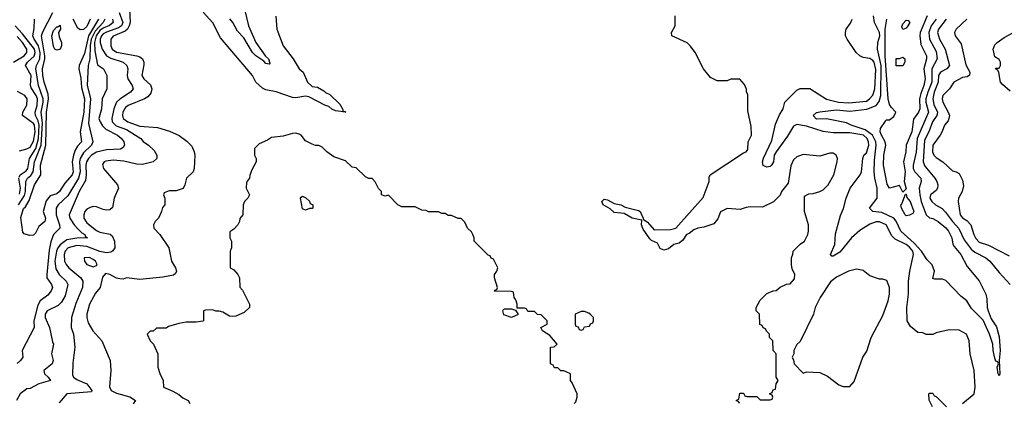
# Model space of a CAD drawing. Header units: inches. Extents: x 2348341 to 2479810, y 460419 to 613669.
# Tile 637 of 656: x 2426706 to 2432642, y 592238 to 594547. Entities that reach past the tile are written whole.
import ezdxf

# ---------------------------------------------------------------- set-up
doc = ezdxf.new("R2010")
doc.units = ezdxf.units.IN
doc.header["$MEASUREMENT"] = 0
doc.layers.add('C4529', color=7, linetype='Continuous')
doc.layers.add('C4539', color=7, linetype='Continuous')

msp = doc.modelspace()

# ---------------------------------------------------------------- linework, layer by layer
at = {"layer": 'C4529', "color": 2}
for points, elevation in [([(2427181.1, 594550), (2427120.5, 594450), (2427097.7, 594342.3), (2427064.6, 594270), (2427063.6, 594250), (2427074.9, 594194.9), (2427078.2, 594138.2), (2427096.9, 594070), (2427092.8, 593990), (2427070.3, 593870.3), (2427079.1, 593810), (2427055.6, 593784.4), (2427040.5, 593759.5), (2427030.2, 593729.8), (2427022.6, 593690), (2427028, 593630), (2427021.6, 593610), (2426978.7, 593561.3), (2426946, 593510), (2426930, 593497.2), (2426890, 593484), (2426865.2, 593454.8), (2426847.3, 593390), (2426861.6, 593350), (2426858, 593330), (2426821.7, 593298.3), (2426802, 593258), (2426790, 593246), (2426764.5, 593244.5), (2426734, 593254), (2426724.7, 593264.7), (2426714, 593354), (2426730, 593406.8), (2426742, 593418), (2426763.3, 593456.7), (2426795.1, 593550), (2426834, 593610), (2426831.8, 593670), (2426863.7, 593790), (2426868.1, 593990), (2426880.7, 594070), (2426877.2, 594097.2), (2426853.1, 594170), (2426845.3, 594210), (2426843.5, 594250), (2426858.6, 594310), (2426858.6, 594330), (2426838.5, 594450), (2426846.4, 594473.6), (2426906.9, 594590)], 50), ([(2427305.3, 594590), (2427327.6, 594530), (2427318.9, 594510), (2427302.4, 594497.6), (2427230, 594472.9), (2427210, 594461), (2427199.6, 594450), (2427191.6, 594430), (2427191.8, 594410), (2427202.6, 594370), (2427229.3, 594329.3), (2427254.6, 594314.6), (2427330.2, 594290.2), (2427351.6, 594271.6), (2427357.1, 594250), (2427354, 594210), (2427357.6, 594190), (2427384, 594150), (2427390.8, 594130), (2427374.8, 594110), (2427310, 594067.8), (2427290, 594049.4), (2427274.3, 594010), (2427261.1, 593950), (2427263.7, 593930), (2427286.8, 593906.8), (2427350, 593883.6), (2427436, 593830), (2427450, 593811.3), (2427482, 593790), (2427516.9, 593756.9), (2427532, 593730), (2427532, 593710), (2427510.7, 593689.3), (2427446, 593674), (2427410, 593675.1), (2427333.4, 593693.4), (2427270, 593699.1), (2427226, 593694), (2427216, 593690), (2427205.8, 593674.2), (2427210.6, 593650), (2427296, 593550), (2427301, 593530), (2427276, 593470), (2427266.4, 593413.6), (2427250, 593399), (2427230, 593397.2), (2427210, 593400.9), (2427170, 593418), (2427150, 593419.5), (2427130, 593414.5), (2427110, 593403.7), (2427099.3, 593390), (2427092.4, 593370), (2427092.4, 593350), (2427110, 593321.6), (2427170, 593275.8), (2427190, 593264.9), (2427252, 593252), (2427263.4, 593243.4), (2427277.3, 593210), (2427278.8, 593170), (2427267.9, 593152.1), (2427255.9, 593144.1), (2427230, 593140.7), (2427190, 593148.3), (2427110, 593178.4), (2427050, 593184.5), (2426998, 593170), (2426980.4, 593150), (2426974.4, 593130), (2426975.5, 593090), (2426985.5, 593070), (2427002, 593050), (2427074.8, 592990), (2427087.7, 592970), (2427083.8, 592930), (2427044.8, 592835.2), (2427019.3, 592750), (2427017.3, 592690), (2427030.7, 592650), (2427038.4, 592570), (2427026.6, 592473.4), (2427024.9, 592404.9), (2427031, 592390), (2427050, 592374.8), (2427110.3, 592350.3), (2427141, 592310), (2427138.8, 592301.2), (2426990.8, 592289.2), (2426944.5, 592235.5)], 62), ([(2427368.5, 594610), (2427371.7, 594531.7), (2427366.9, 594510), (2427356.5, 594490), (2427342.8, 594477.2), (2427270, 594447), (2427256.4, 594430), (2427255.8, 594390), (2427264.4, 594370), (2427290, 594352.2), (2427412, 594330), (2427430, 594324), (2427446.8, 594310), (2427454.8, 594290), (2427454.4, 594274.4), (2427442, 594210), (2427454, 594190), (2427493.7, 594153.7), (2427502, 594130), (2427496.1, 594103.9), (2427477.7, 594082.3), (2427458.8, 594070), (2427360.7, 594030), (2427343.4, 594016.6), (2427327, 593990), (2427325.3, 593970), (2427330.3, 593950.3), (2427358.8, 593930), (2427430, 593904.2), (2427536.7, 593896.7), (2427610, 593874.8), (2427667.5, 593847.5), (2427713.7, 593813.7), (2427743.5, 593783.5), (2427758, 593750), (2427761, 593730), (2427758, 593650), (2427750.9, 593629.1), (2427712, 593590), (2427702, 593550), (2427690.9, 593529.1), (2427650, 593515.3), (2427606.4, 593513.6), (2427578, 593502), (2427574, 593490), (2427582, 593470), (2427582, 593430), (2427566.4, 593413.6), (2427562, 593390), (2427542, 593350), (2427522, 593330), (2427512, 593310), (2427514, 593290), (2427550.9, 593250.9), (2427606, 593170), (2427621, 593090), (2427644.7, 593050), (2427651.3, 593030), (2427645.4, 593014.6), (2427634, 593006), (2427570, 592992.7), (2427430, 592979.3), (2427350, 592989), (2427330, 592981.2), (2427310, 592982.7), (2427290, 592986.6), (2427250, 593009.3), (2427224, 593016), (2427206.2, 592993.8), (2427190.7, 592930), (2427163.9, 592896.1), (2427127.7, 592830), (2427110.7, 592770.7), (2427110.6, 592750), (2427118.5, 592718.5), (2427146.8, 592670), (2427201, 592610), (2427250.6, 592490.6), (2427254.8, 592430), (2427248, 592332), (2427258, 592310), (2427290, 592292.4), (2427370.3, 592270.3), (2427404, 592250), (2427390.3, 592229.7)], 66), ([(2428251.1, 594568.9), (2428256, 594490), (2428294.8, 594390), (2428354.8, 594310), (2428390, 594251.3), (2428416, 594230), (2428442, 594170), (2428470, 594143.8), (2428500.5, 594140.5), (2428538.8, 594118.8), (2428550, 594107.3), (2428575.9, 594095.9), (2428636.4, 594036.4), (2428654, 594006), (2428654, 593994), (2428666, 593994), (2428671.6, 593988.4), (2428610, 593998), (2428588.1, 594008.1), (2428570, 594023.7), (2428549.6, 594029.6), (2428450, 594080.9), (2428430, 594086), (2428370, 594075.1), (2428350, 594078), (2428251.8, 594111.8), (2428190, 594123.7), (2428170, 594133.2), (2428129.4, 594169.4), (2428109, 594210), (2427917.5, 594437.5), (2427870, 594528.7), (2427812.5, 594592.5)], 66), ([(2428060.5, 594610), (2428086, 594510), (2428130.5, 594410), (2428187.7, 594327.7), (2428206.8, 594310), (2428214.4, 594285.6), (2428210, 594278), (2428190, 594282.7), (2428177.6, 594297.6), (2428130, 594329.6), (2428109.8, 594349.7), (2428057.5, 594437.5), (2428018.6, 594478.6), (2427992, 594530), (2427973.1, 594553.1)], 62), ([(2426702.4, 593597.6), (2426709, 593611), (2426744.4, 593635.6), (2426755.3, 593650), (2426764.4, 593710), (2426803.7, 593770), (2426818.9, 593830), (2426822.7, 593910), (2426816.9, 593936.9), (2426801, 593970), (2426799.2, 593990), (2426811.6, 594030), (2426812.7, 594070), (2426805.3, 594090), (2426775.9, 594135.9), (2426771.1, 594150), (2426775.5, 594210), (2426741.6, 594270), (2426753.6, 594290), (2426793.9, 594326.1), (2426798.9, 594350), (2426795, 594370), (2426722.7, 594462.7), (2426679.6, 594510)], 58), ([(2427265.2, 594550), (2427268.8, 594530), (2427248.5, 594511.5), (2427210, 594496.2), (2427190, 594481), (2427167.3, 594450), (2427157, 594410), (2427159, 594359), (2427174.8, 594274.8), (2427211.3, 594250), (2427231.3, 594210), (2427231, 594130), (2427202.8, 594070), (2427199.1, 594010), (2427184, 593950), (2427190.4, 593930), (2427205.7, 593905.7), (2427226.4, 593886.4), (2427294.8, 593850), (2427320.7, 593830), (2427334, 593810), (2427338.8, 593790), (2427330, 593775.3), (2427313.2, 593766.8), (2427230, 593762), (2427170, 593747.1), (2427138.4, 593730), (2427121.1, 593710), (2427109.1, 593690), (2427105.8, 593670), (2427107.1, 593610), (2427102.3, 593577.7), (2427064.6, 593510), (2427003.8, 593370), (2427008, 593350), (2427034.9, 593310), (2427060.2, 593280.2), (2427080.3, 593260.3), (2427098.8, 593250), (2427101.4, 593241.4), (2427114.8, 593230), (2427050, 593228.5), (2426990, 593218.9), (2426950, 593188.2), (2426935.2, 593170), (2426927.1, 593150), (2426917.6, 593090), (2426924.2, 593044.2), (2426944.4, 593010), (2426985.5, 592970), (2426997.1, 592950), (2426979.6, 592880.4), (2426957.3, 592842.7), (2426937.7, 592822.3), (2426870.8, 592790), (2426859.3, 592770), (2426860.5, 592750), (2426886.7, 592690), (2426904, 592604), (2426910.7, 592590), (2426898.8, 592530), (2426907.3, 592490), (2426902.8, 592470), (2426850.8, 592430), (2426854.8, 592410), (2426878, 592390), (2426891, 592370), (2426822, 592350), (2426770, 592322), (2426750, 592319), (2426710, 592289.2), (2426687.2, 592250)], 58), ([(2427218.6, 594550), (2427209.2, 594530), (2427161.4, 594478.6), (2427137.3, 594430), (2427131.4, 594391.4), (2427128.6, 594311.4), (2427119.2, 594270), (2427113, 594153), (2427132.2, 594070), (2427120.4, 593920.4), (2427146.7, 593810), (2427138.4, 593790), (2427090, 593743), (2427071.3, 593710), (2427067.3, 593690), (2427070.9, 593629.1), (2427061.2, 593590), (2426995.9, 593484.1), (2426938.4, 593430), (2426927, 593410), (2426926.7, 593370), (2426946.4, 593310), (2426947.7, 593290), (2426910.6, 593250), (2426894.4, 593205.6), (2426884.2, 593155.8), (2426870.3, 593010.3), (2426870.4, 592990), (2426897.3, 592950), (2426904.9, 592930), (2426895.5, 592910), (2426875.1, 592884.9), (2426830.3, 592849.7), (2426815.8, 592824.2), (2426792.2, 592730), (2426793.4, 592690), (2426720.7, 592550), (2426726, 592510), (2426711, 592490), (2426690, 592473.2)], 54), ([(2426698, 593430), (2426734.7, 593485.3), (2426741.3, 593510), (2426742.7, 593570), (2426752.8, 593590), (2426772.6, 593607.4), (2426787, 593630), (2426794.6, 593690), (2426835.8, 593790), (2426843.4, 593923.4), (2426835.2, 593990), (2426848.3, 594050), (2426848.2, 594070), (2426819.3, 594150), (2426804.2, 594250), (2426806.9, 594270), (2426827.9, 594310), (2426829.2, 594350), (2426819.8, 594390), (2426793.5, 594430), (2426786.3, 594450), (2426794, 594494), (2426795.1, 594550)], 54), ([(2427130.4, 594550), (2427110, 594506.6), (2427090, 594489), (2427070, 594486), (2427056.4, 594496.4), (2427028, 594550)], 46), ([(2426669.6, 594290), (2426733.6, 594330), (2426749.7, 594350), (2426748.3, 594370), (2426723.1, 594410), (2426690, 594446.2)], 62), ([(2426704.2, 593755.8), (2426750, 593767.2), (2426770, 593778.7), (2426790, 593814.9), (2426799.9, 593870), (2426795.7, 593910), (2426790, 593920.5), (2426722.7, 593970), (2426724.5, 593990), (2426749.6, 594030.4), (2426751.6, 594070), (2426738, 594090), (2426693, 594113)], 62), ([(2430000, 592421.7), (2429987.3, 592427.3), (2429968.4, 592428.4), (2429950, 592446), (2429930, 592446), (2429922, 592462), (2429906, 592470), (2429906, 592570), (2429927.3, 592572.7), (2429946, 592590), (2429902, 592642), (2429858, 592670), (2429848, 592690), (2429886, 592710), (2429886, 592730), (2429850, 592766), (2429828.4, 592768.4), (2429810, 592786), (2429770, 592786), (2429762, 592802), (2429750, 592806), (2429706, 592806), (2429706, 592830), (2429696.4, 592856.4), (2429686, 592870), (2429682, 592902), (2429670, 592906), (2429568, 592908), (2429570, 592914), (2429582, 592918), (2429586, 592930), (2429569, 592990), (2429569, 593010), (2429582, 593030), (2429588, 593050), (2429562, 593102), (2429547.3, 593107.3), (2429542, 593122), (2429530, 593126), (2429446, 593210), (2429446, 593230), (2429438, 593250), (2429430, 593266), (2429406, 593290), (2429390, 593326), (2429367.3, 593347.3), (2429348.4, 593348.4), (2429310, 593366), (2429290, 593366), (2429270, 593378), (2429250, 593378), (2429230, 593388), (2429170, 593388), (2429156.4, 593396.4), (2429130, 593398), (2429090, 593418), (2429010, 593418), (2428986, 593430), (2428930, 593488), (2428910, 593482), (2428888, 593490), (2428888, 593510), (2428870, 593528), (2428850, 593568.7), (2428830, 593588), (2428810, 593588), (2428790, 593598), (2428733.6, 593653.6), (2428710, 593658), (2428670, 593695.3), (2428600.2, 593720.2), (2428558, 593750), (2428530, 593778), (2428510, 593788), (2428490, 593788), (2428470, 593795.3), (2428430, 593815.3), (2428402, 593850), (2428390, 593857.2), (2428370, 593862.7), (2428350, 593861.2), (2428295.3, 593844.7), (2428223.6, 593836.4), (2428199.6, 593820.4), (2428150, 593798), (2428122, 593770), (2428122, 593730), (2428132, 593710), (2428132, 593690), (2428103.6, 593636.4), (2428092.7, 593607.3), (2428092, 593590), (2428072.7, 593567.3), (2428072, 593530), (2428092, 593490), (2428082, 593470), (2428062, 593450), (2428054, 593430), (2428052, 593370), (2428032.7, 593347.3), (2428032, 593330), (2428022, 593310), (2427996.9, 593283.1), (2427972.7, 593267.3), (2427972, 593230), (2427982, 593210), (2427982, 593170), (2427974, 593150), (2427974, 593050), (2427996.9, 593036.9), (2428022, 593010), (2428032, 592990), (2428032.7, 592932.7), (2428050, 592914), (2428092, 592830), (2428092, 592810), (2428059.8, 592780.2), (2428010, 592758), (2427990, 592755.3), (2427970, 592758), (2427930, 592782), (2427908.4, 592788.4), (2427888.9, 592788.9), (2427870, 592795.3), (2427825.4, 592794.6), (2427814, 592790), (2427814, 592730), (2427810, 592728), (2427770, 592722), (2427710, 592722), (2427665.4, 592714.6), (2427603.6, 592696.4), (2427590, 592686), (2427530, 592686), (2427511.6, 592668.4), (2427492.7, 592667.3), (2427474, 592650), (2427492, 592610), (2427512, 592590), (2427538, 592530), (2427538, 592450), (2427551.1, 592411.1), (2427572, 592370), (2427574, 592330), (2427630, 592304.7), (2427665.4, 592285.4), (2427690, 592264.7), (2427722, 592250), (2427731.1, 592231.1)], 70), ([(2426705.3, 593494.7), (2426711.4, 593530), (2426700.4, 593590)], 58)]:
    msp.add_lwpolyline(points, dxfattribs=dict(at, elevation=elevation))
for points, elevation in [([(2426930, 594364), (2426918, 594370), (2426910, 594386), (2426899.3, 594450), (2426910, 594481), (2426930, 594504.7), (2426936.4, 594503.6), (2426950, 594514), (2426951.3, 594490), (2426941, 594470), (2426943.5, 594443.5), (2426958, 594410), (2426958, 594390), (2426950, 594369)], 46), ([(2428430, 593398), (2428410, 593406), (2428398, 593470), (2428403.1, 593476.9), (2428410, 593482), (2428431.6, 593471.6), (2428452.7, 593452.7), (2428458, 593438), (2428474, 593430), (2428474, 593410), (2428470, 593408), (2428452.7, 593407.3)], 70), ([(2427127.5, 593112.5), (2427094, 593110), (2427096, 593090), (2427111.3, 593070), (2427150, 593054.8), (2427170, 593064.7), (2427174, 593070), (2427162.7, 593090), (2427150, 593100.9)], 66), ([(2429670, 592749.2), (2429625.6, 592765.6), (2429618, 592790), (2429622, 592798), (2429630, 592802), (2429670, 592802), (2429694, 592794), (2429712, 592768)], 70)]:
    msp.add_lwpolyline(points, close=True, dxfattribs=dict(at, elevation=elevation))
at = {"layer": 'C4539', "color": 2}
for points, elevation in [([(2431046, 592230), (2431042, 592242), (2431026, 592250), (2431042, 592258), (2431047.3, 592292.7), (2431070, 592294), (2431078, 592278), (2431090, 592274), (2431150, 592274), (2431170, 592254), (2431230, 592254), (2431242, 592258), (2431246, 592270), (2431242, 592282), (2431226, 592290), (2431242, 592298), (2431247.3, 592312.7), (2431262, 592318), (2431266, 592350), (2431278, 592370), (2431266, 592390), (2431266, 592530), (2431248, 592550), (2431246, 592610), (2431226, 592630), (2431226, 592650), (2431207.3, 592667.3), (2431202, 592682), (2431187.3, 592687.3), (2431182, 592702), (2431168.4, 592708.4), (2431166, 592770), (2431146, 592790), (2431146, 592810), (2431170, 592854), (2431210, 592894), (2431248.4, 592911.6), (2431267.3, 592912.7), (2431290, 592934), (2431328.4, 592951.6), (2431350, 592954), (2431376.4, 592983.6), (2431378, 593010), (2431363.1, 593043.1), (2431358, 593070), (2431358, 593110), (2431367.3, 593132.7), (2431368, 593150), (2431410, 593192), (2431438, 593210), (2431458, 593250), (2431462, 593270), (2431462, 593310), (2431438, 593390), (2431438, 593482), (2431463.1, 593496.9), (2431490, 593498), (2431530, 593511), (2431550, 593521), (2431579, 593550), (2431613.2, 593610), (2431634, 593690), (2431635.3, 593710), (2431628, 593730), (2431610, 593742), (2431590, 593742), (2431530, 593724), (2431430, 593734), (2431390, 593719), (2431370, 593702), (2431354.4, 593665.6), (2431338.8, 593561.2), (2431298, 593510), (2431291.1, 593488.9), (2431250, 593448), (2431183.6, 593416.4), (2431110, 593418), (2431085.4, 593414.6), (2431050, 593402), (2430970, 593408), (2430931.6, 593388.4), (2430915.3, 593344.7), (2430890, 593315.3), (2430830, 593295.3), (2430794, 593290), (2430770, 593279), (2430742.8, 593257.2), (2430726, 593250), (2430702.8, 593217.2), (2430681, 593199), (2430648.6, 593191.4), (2430616.3, 593163.7), (2430590, 593157.2), (2430566.3, 593166.3), (2430550, 593198), (2430514, 593214), (2430504.7, 593224.7), (2430463.7, 593283.7), (2430454, 593310), (2430456.4, 593336.4), (2430398, 593350), (2430350, 593378), (2430290, 593384), (2430266, 593406), (2430224, 593430), (2430215.3, 593450), (2430230, 593464.7), (2430250, 593461), (2430290, 593438), (2430330.6, 593430.6), (2430355.3, 593415.3), (2430436.4, 593396.4), (2430446, 593390), (2430464.7, 593350), (2430463.6, 593343.6), (2430490, 593326), (2430530, 593278.8), (2430630, 593280.7), (2430662, 593290), (2430825.6, 593474.4), (2430862, 593570), (2430863.1, 593596.9), (2430868.9, 593611.1), (2431070, 593744.7), (2431086, 593750), (2431096.4, 593763.6), (2431098, 593810), (2431118, 593850), (2431116.4, 593903.6), (2431096.4, 593996.4), (2431096.4, 594096.4), (2431088, 594110), (2431087.3, 594127.3), (2431076.4, 594156.4), (2431047.3, 594187.3), (2430992.7, 594187.3), (2430970, 594178), (2430910, 594178), (2430870, 594198), (2430828.7, 594250), (2430778, 594350), (2430750, 594388), (2430730, 594408), (2430638, 594450), (2430635.3, 594470), (2430658, 594510), (2430658, 594570)], 66), ([(2432230.3, 594550), (2432201.5, 594510), (2432187.2, 594470), (2432190.4, 594430), (2432230, 594354.8), (2432236.5, 594310), (2432204, 594250), (2432204.5, 594170), (2432179.7, 594110), (2432169.2, 594070), (2432169.2, 594050), (2432184.4, 593990), (2432116.9, 593830), (2432110, 593748), (2432091.8, 593670), (2432092, 593650), (2432101.3, 593630), (2432138.4, 593590), (2432140.4, 593570), (2432128.5, 593530), (2432132.8, 593490), (2432140.8, 593450), (2432170, 593370.5), (2432190, 593350.5), (2432210, 593347.7), (2432242.8, 593330), (2432290, 593290.5), (2432306, 593270), (2432324.9, 593230), (2432331.9, 593191.9), (2432338.7, 593178.7), (2432379.3, 593130), (2432418.5, 593058.5), (2432490, 592971.3), (2432531, 592890), (2432536.9, 592863.1), (2432538, 592810), (2432544, 592790), (2432562.5, 592742.5), (2432594, 592694), (2432610, 592634), (2432616.3, 592550), (2432610.5, 592490), (2432614, 592410), (2432610, 592398), (2432604, 592410), (2432598, 592450), (2432606, 592470), (2432602, 592482), (2432590, 592486), (2432584.8, 592504.8), (2432575.1, 592550), (2432573.2, 592590), (2432553.2, 592650), (2432513.4, 592733.4), (2432444.2, 592804.2), (2432416, 592850), (2432378.7, 592878.7), (2432290, 592972.3), (2432270, 592981.2), (2432222, 592982), (2432210, 592986), (2432221.2, 593030), (2432207.3, 593067.3), (2432177.4, 593097.4), (2432143.1, 593150), (2432098.8, 593198.8), (2432016.9, 593270), (2431990.7, 593330.7), (2431975.6, 593350), (2431904.1, 593384.1), (2431848.7, 593390), (2431829.3, 593409.3), (2431874.5, 593470), (2431874.7, 593530), (2431861.1, 593590), (2431858, 593630), (2431860, 593700), (2431869.8, 593790), (2431866.8, 593810), (2431847.6, 593850), (2431802.4, 593882.4), (2431719.3, 593910), (2431690, 593924.7), (2431570, 593948.3), (2431510, 593947.1), (2431489.3, 593970), (2431510, 593986.4), (2431530, 593991.8), (2431630, 594002.8), (2431710, 593995.3), (2431813, 594007), (2431870, 594030.3), (2431887.1, 594052.9), (2431896.8, 594090), (2431900.2, 594270), (2431877.4, 594370), (2431879.2, 594410), (2431890.7, 594450), (2431889.7, 594470), (2431859.5, 594530), (2431853.3, 594570)], 58), ([(2432176.9, 594570), (2432134.9, 594470), (2432131.4, 594450), (2432137.5, 594397.5), (2432172.2, 594330), (2432172, 594310), (2432156.9, 594250), (2432164.9, 594190), (2432156.5, 594150), (2432137.7, 594102.3), (2432130.2, 594070), (2432131.5, 594008.5), (2432124.4, 593990), (2432094.1, 593945.9), (2432084.4, 593870), (2432050.4, 593790), (2432048, 593750), (2432034.9, 593690), (2432043.1, 593630), (2432038, 593570), (2432050, 593526), (2432030, 593506), (2432010, 593546), (2431949.5, 593529.5), (2431935.5, 593555.5), (2431913.2, 593670), (2431915.1, 593730), (2431927.8, 593790), (2431924.2, 593810), (2431900.5, 593850), (2431894, 593870), (2431896, 593890), (2431924.7, 593935.3), (2431930, 593942), (2431950, 593942), (2431976.5, 593963.5), (2431988, 593990), (2431958.6, 594018.6), (2431950, 594035.3), (2431942, 594070), (2431922.6, 594330), (2431922.8, 594490), (2431934, 594550)], 54), ([(2432390, 592231.3), (2432459, 592290), (2432466, 592330), (2432459.3, 592430), (2432436, 592530), (2432429.4, 592610), (2432412.7, 592650), (2432370, 592673.2), (2432310, 592675.3), (2432230, 592658), (2432210, 592648), (2432170, 592648), (2432150, 592658), (2432120.4, 592660.4), (2432076.4, 592696.4), (2432055.3, 592730), (2432053.2, 592810), (2432063.7, 592890), (2432063.7, 592970), (2432072.3, 593030), (2432095.1, 593130), (2432089.6, 593150), (2432070, 593174.3), (2432050, 593191.1), (2431983, 593223), (2431962.7, 593242.7), (2431929, 593310), (2431890, 593326.6), (2431870, 593326.6), (2431830, 593312.3), (2431770, 593275.1), (2431720.7, 593230), (2431650, 593143.7), (2431610, 593119.3), (2431600.9, 593120.9), (2431594, 593130), (2431619.5, 593190), (2431624.5, 593255.5), (2431653.6, 593366.4), (2431672.5, 593407.5), (2431689.2, 593470), (2431713.2, 593530), (2431773.2, 593610), (2431781.2, 593630), (2431788.7, 593710), (2431795.3, 593730), (2431810, 593744.7), (2431825.6, 593790), (2431823, 593810), (2431814, 593830), (2431791.8, 593850), (2431770, 593855.1), (2431710, 593864.2), (2431610, 593864.5), (2431550, 593872.3), (2431450, 593903.7), (2431390, 593914.5), (2431370, 593904), (2431335.2, 593844.8), (2431265.5, 593750), (2431254.9, 593730), (2431250.3, 593689.7), (2431239.1, 593670), (2431230, 593662), (2431210, 593657), (2431187, 593667), (2431184.2, 593690), (2431190, 593711), (2431241, 593819), (2431263.3, 593916.7), (2431287, 593973), (2431308.7, 594010), (2431318, 594050), (2431390, 594122), (2431410, 594132), (2431470, 594132), (2431570, 594066.8), (2431642, 594050), (2431704.8, 594044.8), (2431810, 594056.4), (2431829.4, 594070), (2431848.3, 594091.7), (2431862, 594130), (2431866.7, 594246.7), (2431856.3, 594290), (2431850, 594300.9), (2431830, 594312), (2431790, 594319), (2431770, 594328.7), (2431748.7, 594350), (2431694, 594430), (2431685.2, 594450), (2431684, 594470), (2431689.2, 594490), (2431714.5, 594525.5), (2431725.2, 594550)], 62), ([(2432290.3, 594550), (2432244.6, 594490), (2432239, 594470), (2432250.3, 594430), (2432285.3, 594370), (2432310.4, 594270), (2432294.8, 594250), (2432256.3, 594230), (2432245.3, 594210), (2432243.2, 594170), (2432218.2, 594110), (2432211.3, 594070), (2432216.3, 594036.3), (2432238, 593990), (2432234.9, 593970), (2432208.9, 593930), (2432187.4, 593870), (2432159.7, 593820.3), (2432153.1, 593690), (2432162.8, 593662.8), (2432223.8, 593590), (2432235.5, 593570), (2432240.5, 593550), (2432239.1, 593530), (2432230, 593517.2), (2432197.3, 593490), (2432193.4, 593470), (2432205.5, 593450), (2432226.8, 593430), (2432267.5, 593407.5), (2432286.6, 593386.6), (2432328.5, 593328.5), (2432367.7, 593287.7), (2432399.6, 593219.6), (2432442.8, 593162.8), (2432464.2, 593144.2), (2432530.8, 593110), (2432554.8, 593090), (2432610, 593021), (2432676, 592950)], 62), ([(2432416, 594550), (2432351.3, 594490), (2432341, 594470), (2432344.7, 594450), (2432382, 594402), (2432410, 594274), (2432434, 594230), (2432432.7, 594212.7), (2432416.9, 594203.1), (2432390, 594198), (2432338, 594170), (2432310.6, 594129.4), (2432271.3, 594090), (2432268, 594070), (2432271, 594050), (2432303.8, 593990), (2432310.7, 593970), (2432308.1, 593951.9), (2432302.5, 593937.5), (2432281, 593910), (2432267.9, 593872.1), (2432254.8, 593850), (2432210.6, 593790), (2432208.8, 593750), (2432216.3, 593730), (2432230, 593716.3), (2432270.3, 593690.3), (2432330, 593636), (2432352, 593630), (2432370, 593618), (2432390, 593578), (2432396.1, 593543.9), (2432387.3, 593510), (2432366, 593470), (2432362.8, 593450), (2432376.3, 593370), (2432390, 593350.8), (2432416.2, 593336.2), (2432439.1, 593310), (2432458, 593250), (2432470, 593227.3), (2432490, 593205.5), (2432546, 593186), (2432670, 593122)], 66), ([(2432676, 594116), (2432630, 594155.3), (2432619, 594170), (2432608, 594228), (2432602, 594242), (2432588, 594250), (2432590, 594254), (2432610, 594254), (2432618, 594270), (2432618, 594290), (2432610, 594306), (2432584, 594324), (2432575.3, 594370), (2432584.7, 594395.3), (2432598, 594410), (2432640.2, 594439.8), (2432692.9, 594467.1)], 66), ([(2430048, 592230), (2430058, 592242), (2430066, 592270), (2430066, 592290), (2430036.4, 592356.4), (2430026, 592370), (2430026, 592410), (2430000, 592421.7)], 70), ([(2432208, 592210), (2432188, 592252), (2432186, 592290), (2432190, 592294), (2432210, 592294), (2432218, 592278), (2432230, 592274), (2432294, 592210)], 62)]:
    msp.add_lwpolyline(points, dxfattribs=dict(at, elevation=elevation))
for points, elevation in [([(2432030, 594488), (2432023.1, 594503.1), (2432030, 594522), (2432050, 594544.7), (2432062, 594542), (2432071.1, 594531.1), (2432061, 594510), (2432050, 594495.3)], 50), ([(2431990, 594268), (2431990, 594314), (2432010, 594314), (2432030, 594322), (2432042, 594310), (2432042, 594290), (2432030, 594268.7)], 50), ([(2432050, 593364), (2432044, 593370), (2432022, 593410), (2432018, 593430), (2432024, 593436), (2432046, 593494), (2432050, 593494), (2432054.4, 593474.4), (2432074, 593450), (2432096, 593390), (2432090, 593378), (2432070, 593368)], 54), ([(2431750, 593041.2), (2431702, 593030), (2431630, 592994), (2431594.4, 592965.6), (2431531.3, 592870), (2431502, 592810), (2431492, 592770), (2431410, 592606), (2431390, 592586), (2431372, 592550), (2431372, 592530), (2431362, 592510), (2431371.6, 592491.6), (2431374, 592470), (2431430, 592414), (2431450, 592422), (2431530, 592418), (2431575.3, 592395.3), (2431643.6, 592343.6), (2431670, 592334), (2431710, 592334), (2431736.4, 592363.6), (2431788.7, 592510), (2431812.9, 592547.1), (2431839, 592630), (2431910, 592762), (2431941.2, 592850), (2431949.1, 592890.9), (2431949, 592930), (2431933.2, 592973.2), (2431910, 592982), (2431890, 592982), (2431830, 593002), (2431790, 593034)], 66), ([(2430110, 592786), (2430090, 592786), (2430054, 592770), (2430054, 592710), (2430058, 592698), (2430072.7, 592692.7), (2430078, 592678), (2430090, 592674), (2430102, 592678), (2430110, 592694), (2430142, 592698), (2430147.3, 592712.7), (2430162, 592718), (2430166, 592730), (2430166, 592750), (2430150, 592766), (2430136.4, 592776.4)], 70)]:
    msp.add_lwpolyline(points, close=True, dxfattribs=dict(at, elevation=elevation))

doc.saveas('drawing.dxf')
